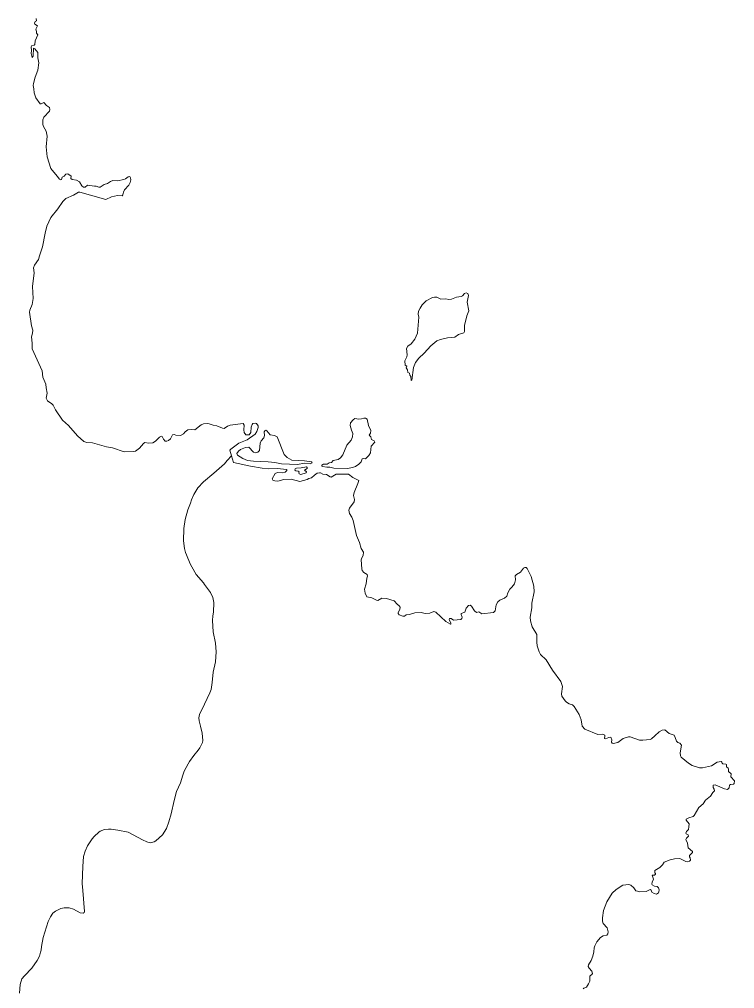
# Model space of a CAD drawing. Extents: x 369010 to 739155, y 6377141 to 6616555.
# Drawn here: x 707820 to 712746, y 6441688 to 6448362 of the extents above; entities that cross this region are included whole.
import ezdxf

# ---------------------------------------------------------------- set-up
doc = ezdxf.new("R2010")
doc.units = 0
doc.header["$LTSCALE"] = 40
doc.layers.add('1', color=7, linetype='Continuous', lineweight=13)

msp = doc.modelspace()

# ---------------------------------------------------------------- linework, layer by layer
at = {"layer": '1'}
for points in [[(708348.68, 6447214.06), (708336.6, 6447213.06), (708290.42, 6447219.85), (708273.54, 6447207.93), (708261.95, 6447206.94), (708250.7, 6447217.2), (708235.14, 6447244.01), (708212.47, 6447254.77), (708183.34, 6447258.91), (708175.23, 6447266.69), (708176.22, 6447283.57), (708154.21, 6447297.8), (708139.81, 6447297.14), (708129.05, 6447283.24), (708114.82, 6447274.8), (708110.35, 6447260.89), (708106.05, 6447257.25), (708095.46, 6447262.22), (708081.22, 6447282.24), (708037.86, 6447335.54), (708012.71, 6447416.47), (708004.6, 6447483.66), (708012.37, 6447557.64), (708003.93, 6447592.9), (707985.23, 6447625.33), (707981.59, 6447638.91), (707981.59, 6447670.85), (707989.04, 6447689.05), (708026.61, 6447729.77), (708031.08, 6447742.68), (708026.94, 6447755.92), (708007.24, 6447768.83), (707988.71, 6447790.18), (707970.34, 6447779.91), (707964.21, 6447779.91), (707933.1, 6447822.28), (707921.51, 6447855.88), (707920.85, 6447883.02), (707915.39, 6447907.19), (707916.71, 6447921.75), (707927.97, 6447964.45), (707947.66, 6448013.28), (707954.12, 6448062.76), (707946.34, 6448096.69), (707946.34, 6448134.92), (707926.15, 6448159.42), (707916.71, 6448164.55), (707915.22, 6448108.27), (707908.27, 6448099.83), (707902.48, 6448127.14), (707903.97, 6448148.49), (707901.16, 6448172.66), (707905.29, 6448183.41), (707921.51, 6448185.07), (707927.64, 6448189.54), (707929.62, 6448214.03), (707947, 6448255.41), (707937.07, 6448266.5), (707938.23, 6448278.41), (707933.1, 6448294.3), (707946.01, 6448318.13), (707925.98, 6448329.88), (707924.66, 6448337.33), (707929.95, 6448348.26), (707937.9, 6448353.06), (707934.75, 6448368.61)], [(709220.06, 6445547.1), (709180.83, 6445563.65), (709153.69, 6445566.96), (709126.55, 6445577.88), (709113.64, 6445580.2), (709089.14, 6445578.22), (709071.93, 6445571.43), (709028.9, 6445535.52), (709005.73, 6445538.83), (708981.4, 6445535.52), (708961.37, 6445521.94), (708949.79, 6445509.03), (708929.93, 6445497.12), (708896.99, 6445499.6), (708885.74, 6445503.24), (708875.31, 6445501.59), (708860.09, 6445474.78), (708847.84, 6445461.53), (708836.25, 6445457.89), (708825.16, 6445458.56), (708812.92, 6445471.13), (708804.15, 6445490.33), (708798.68, 6445491.82), (708784.78, 6445485.04), (708756.65, 6445458.56), (708739.27, 6445446.64), (708709.48, 6445444.98), (708684.32, 6445448.29), (708674.56, 6445441.18), (708647.08, 6445409.73), (708620.6, 6445390.04), (708608.52, 6445386.06), (708541.33, 6445383.58), (708462.05, 6445411.06), (708419.18, 6445419.17), (708324.02, 6445447.3), (708284.96, 6445447.96), (708264.93, 6445454.75), (708221.57, 6445493.48), (708158.51, 6445565.31), (708117.14, 6445603.04), (708067.98, 6445674.54), (708053.75, 6445704.99), (708044.32, 6445715.58), (708014.19, 6445734.95), (708005.59, 6445753.15), (708012.71, 6445788.41), (708004.6, 6445824.98), (708003.27, 6445849.48), (707981.59, 6445898.96), (707977.12, 6445941.66), (707908.27, 6446094.26), (707907.94, 6446132.16), (707902.81, 6446176.35), (707910.42, 6446201.01), (707912.41, 6446222.36), (707903.64, 6446252.97), (707889.74, 6446347.15), (707891.39, 6446361.05), (707907.28, 6446400.11), (707914.06, 6446440.82), (707909.6, 6446522.08), (707921.84, 6446617.08), (707917.21, 6446651.01), (707924.33, 6446670.21), (707952.79, 6446707.95), (707958.09, 6446735.09), (707979.94, 6446795.99), (707996.82, 6446890.99), (708010.39, 6446938.49), (708037.86, 6446998.07), (708085.03, 6447058.15), (708119.95, 6447108.63), (708140.64, 6447129.32), (708192.44, 6447152.49), (708226.37, 6447172.02), (708236.8, 6447173.18), (708414.55, 6447121.21), (708454.6, 6447139.25), (708495.15, 6447150.34), (708527.75, 6447147.36), (708533.55, 6447155.14), (708536.19, 6447172.68), (708543.64, 6447189.4), (708574.59, 6447221.17), (708583.69, 6447239.54), (708586.67, 6447258.58), (708586.01, 6447272.15), (708580.71, 6447280.59), (708570.45, 6447278.93), (708550.43, 6447265.03), (708538.68, 6447260.56), (708496.64, 6447250.14), (708464.03, 6447252.12), (708446.66, 6447246), (708427.79, 6447233.09), (708403.63, 6447225.97), (708375.49, 6447207.6), (708367.05, 6447207.27), (708348.68, 6447214.06)], [(708252.36, 6442412.45), (708256.16, 6442528.8), (708262.29, 6442597.49), (708272.71, 6442634.06), (708290.09, 6442672.13), (708321.7, 6442719.46), (708335.11, 6442736.18), (708367.38, 6442765.14), (708376.65, 6442772.09), (708405.45, 6442784.01), (708433.91, 6442787.16), (708453.11, 6442786.99), (708498.96, 6442780.04), (708569.3, 6442764.65), (708668.43, 6442711.85), (708697.06, 6442698.11), (708721.39, 6442692.65), (708748.7, 6442699.6), (708760.12, 6442706.89), (708806.79, 6442747.93), (708833.94, 6442790.63), (708849.49, 6442836.81), (708865.55, 6442890.93), (708886.57, 6442983.11), (708901.79, 6443046), (708929.43, 6443106.25), (708946.15, 6443157.22), (708954.26, 6443186.19), (708983.55, 6443235.51), (708991.33, 6443251.89), (709022.45, 6443294.09), (709051.08, 6443329.18), (709063.32, 6443345.4), (709082.03, 6443383.47), (709083.52, 6443395.88), (709078.55, 6443446.03), (709067.46, 6443494.85), (709059.02, 6443532.75), (709056.54, 6443553.11), (709060.68, 6443574.62), (709095.43, 6443646.78), (709131.68, 6443724.9), (709140.28, 6443747.58), (709147.07, 6443796.4), (709155.84, 6443866.08), (709171.23, 6443937.74), (709176.36, 6444007.75), (709171.56, 6444066.83), (709155.01, 6444145.61), (709150.71, 6444221.91), (709152.7, 6444254.68), (709156.01, 6444279.34), (709158.99, 6444345.87), (709153.19, 6444381.79), (709135.82, 6444416.87), (709094.77, 6444470.83), (709087.65, 6444482.41), (709038.83, 6444539.35), (709028.9, 6444555.73), (708996.3, 6444612.17), (708970.64, 6444675.39), (708965.18, 6444690.29), (708958.06, 6444718.92), (708950.95, 6444771.88), (708952.44, 6444856.45), (708962.2, 6444919.34), (708980.57, 6444986.04), (708998.45, 6445031.72), (709005.89, 6445053.9), (709022.28, 6445090.14), (709049.59, 6445135.82), (709088.81, 6445177.86), (709159.98, 6445237.94), (709231.97, 6445301.49), (709252.33, 6445324.66), (709280.63, 6445356.44), (709269.05, 6445394.84), (709277.49, 6445403.94), (709332.1, 6445444.98), (709388.21, 6445467.66), (709442.99, 6445506.72), (709455.73, 6445524.59), (709465.17, 6445551.07), (709464.51, 6445563.32), (709452.59, 6445579.21), (709445.14, 6445582.35), (709428.59, 6445579.54), (709422.8, 6445572.75), (709417.01, 6445554.55), (709415.02, 6445516.81), (709401.78, 6445500.59), (709378.78, 6445502.58), (709368.51, 6445516.48), (709365.2, 6445535.52), (709369.34, 6445566.96), (709360.4, 6445579.87), (709272.36, 6445568.45), (709254.32, 6445562.33), (709229.66, 6445545.94), (709220.06, 6445547.1)], [(709280.63, 6445356.44), (709252.33, 6445324.66), (709231.97, 6445301.49), (709159.98, 6445237.94), (709088.81, 6445177.86), (709049.59, 6445135.82), (709022.28, 6445090.14), (709005.89, 6445053.9), (708998.45, 6445031.72), (708980.57, 6444986.04), (708962.2, 6444919.34), (708952.44, 6444856.45), (708950.95, 6444771.88), (708958.06, 6444718.92), (708965.18, 6444690.29), (708970.64, 6444675.39), (708996.3, 6444612.17), (709028.9, 6444555.73), (709038.83, 6444539.35), (709087.65, 6444482.41), (709094.77, 6444470.83), (709135.82, 6444416.87), (709153.19, 6444381.79), (709158.99, 6444345.87), (709156.01, 6444279.34), (709152.7, 6444254.68), (709150.71, 6444221.91), (709155.01, 6444145.61), (709171.56, 6444066.83), (709176.36, 6444007.75), (709171.23, 6443937.74), (709155.84, 6443866.08), (709147.07, 6443796.4), (709140.28, 6443747.58), (709131.68, 6443724.9), (709095.43, 6443646.78), (709060.68, 6443574.62), (709056.54, 6443553.11), (709059.02, 6443532.75), (709067.46, 6443494.85), (709078.55, 6443446.03), (709083.52, 6443395.88), (709082.03, 6443383.47), (709063.32, 6443345.4), (709051.08, 6443329.18), (709022.45, 6443294.09), (708991.33, 6443251.89), (708983.55, 6443235.51), (708954.26, 6443186.19), (708946.15, 6443157.22), (708929.43, 6443106.25), (708901.79, 6443046), (708886.57, 6442983.11), (708865.55, 6442890.93), (708849.49, 6442836.81), (708833.94, 6442790.63), (708806.79, 6442747.93), (708760.12, 6442706.89), (708748.7, 6442699.6), (708721.39, 6442692.65), (708697.06, 6442698.11), (708668.43, 6442711.85), (708569.3, 6442764.65), (708498.96, 6442780.04), (708453.11, 6442786.99), (708433.91, 6442787.16), (708405.45, 6442784.01), (708376.65, 6442772.09), (708367.38, 6442765.14), (708335.11, 6442736.18), (708321.7, 6442719.46), (708290.09, 6442672.13), (708272.71, 6442634.06), (708262.29, 6442597.49), (708256.16, 6442528.8), (708252.36, 6442412.45), (708258.31, 6442363.96), (708268.74, 6442219.15), (708266.09, 6442211.2), (708258.48, 6442207.73), (708237.96, 6442209.55), (708193.93, 6442236.19), (708162.49, 6442244.8), (708128.06, 6442245.13), (708106.22, 6442238.68), (708068.65, 6442220.8), (708051.6, 6442208.72), (708034.55, 6442183.56), (708019.49, 6442151.12), (707984.24, 6442040.24), (707972.32, 6441977.34), (707970.5, 6441954.01), (707966.53, 6441938.12), (707958.59, 6441912.47), (707943.19, 6441882.51), (707904.96, 6441829.38), (707854.98, 6441777.25), (707836.77, 6441755.9), (707825.52, 6441717.5), (707820.22, 6441656.93)], [(710090.11, 6444982.24), (710093.75, 6444997.46), (710125.69, 6445039.83), (710128.34, 6445056.05), (710121.23, 6445083.19), (710125.03, 6445104.87), (710152.18, 6445165.28), (710158.3, 6445186.63), (710116.92, 6445207.32), (710086.97, 6445231.32), (710002.56, 6445229.66), (709968.3, 6445210.3), (709960.52, 6445211.29), (709936.19, 6445229.33), (709909.05, 6445230.66), (709895.15, 6445238.77), (709887.37, 6445239.59), (709871.32, 6445236.78), (709853.11, 6445224.86), (709833.08, 6445205), (709813.39, 6445201.53), (709802.96, 6445193.42), (709750.99, 6445180.84), (709691.41, 6445196.4), (709642.59, 6445194.08), (709599.06, 6445182.83), (709580.19, 6445183.65), (709565.96, 6445189.61), (709561.49, 6445199.54), (709581.85, 6445235.13), (709597.08, 6445242.24), (709629.68, 6445240.92), (709650.04, 6445243.9), (709661.13, 6445255.15), (709661.46, 6445262.27), (709595.75, 6445269.05), (709536, 6445268.39), (709492.64, 6445272.03), (709411.38, 6445286.27), (709294.2, 6445311.26), (709280.63, 6445356.44)], [(711492.76, 6443881.63), (711447.91, 6443951.15), (711410.17, 6443989.38), (711400.08, 6444007.75), (711387, 6444048.46), (711383.19, 6444072.79), (711383.86, 6444126.75), (711351.25, 6444180.04), (711339.83, 6444220.75), (711337.35, 6444245.08), (711349.6, 6444310.12), (711349.93, 6444342.73), (711365.65, 6444419.36), (711363.17, 6444460.07), (711343.8, 6444525.11), (711318.48, 6444581.72), (711311.03, 6444588.17), (711300.44, 6444587.51), (711292.99, 6444582.71), (711270.98, 6444556.39), (711242.85, 6444539.02), (711235.07, 6444530.57), (711236.56, 6444502.11), (711229.61, 6444475.63), (711212.89, 6444453.28), (711197.33, 6444439.05), (711185.25, 6444414.56), (711178.13, 6444390.89), (711160.76, 6444376.66), (711129.31, 6444362.09), (711116.07, 6444351.5), (711104.49, 6444330.15), (711097.37, 6444288.77), (711085.45, 6444277.68), (711005.51, 6444269.91), (710984.5, 6444281.99), (710968.28, 6444278.35), (710954.37, 6444288.44), (710933.35, 6444322.37), (710924.75, 6444327.83), (710912.34, 6444326.51), (710897.61, 6444307.14), (710887.18, 6444279.67), (710863.84, 6444272.22), (710862.35, 6444265.44), (710869.14, 6444245.08), (710866.49, 6444235.65), (710860.04, 6444230.52), (710810.88, 6444226.38), (710794, 6444236.64), (710781.42, 6444235.65), (710779.77, 6444228.53), (710792.51, 6444207.18), (710792.18, 6444199.73), (710788.54, 6444197.25), (710756.6, 6444215.62), (710688.08, 6444280.66), (710675, 6444284.47), (710647.53, 6444273.22), (710614.92, 6444271.89), (710587.78, 6444277.68), (710544.42, 6444275.2), (710506.35, 6444264.11), (710485, 6444262.13), (710473.25, 6444252.86), (710461.01, 6444253.19), (710436.18, 6444262.46), (710428.73, 6444270.9), (710429.06, 6444277.68), (710440.98, 6444298.04), (710442.63, 6444314.92), (710435.52, 6444324.36), (710420.95, 6444334.95), (710401.92, 6444357.95), (710347.8, 6444374.01), (710316.52, 6444375.99), (710289.05, 6444361.43), (710280.61, 6444362.75), (710248, 6444378.64), (710214.24, 6444385.76), (710200.67, 6444410.58), (710197.85, 6444437.73), (710209.11, 6444475.63), (710212.09, 6444513.69), (710216.89, 6444527.6), (710214.57, 6444539.35), (710192.39, 6444553.58), (710181.97, 6444566.16), (710177.83, 6444579.4), (710173.53, 6444640.8), (710178.16, 6444654.37), (710188.75, 6444669.6), (710190.08, 6444693.93), (710175.18, 6444719.75), (710162.27, 6444759.47), (710141.25, 6444807.96), (710119.24, 6444910.9), (710110.47, 6444933.74), (710094.41, 6444960.55), (710090.11, 6444982.24)], [(712422.56, 6442688.85), (712410.97, 6442714.17), (712413.95, 6442724.1), (712429.01, 6442737.67), (712427.19, 6442747.1), (712413.29, 6442752.9), (712410.64, 6442757.7), (712415.77, 6442768.95), (712429.34, 6442784.51), (712431.33, 6442801.22), (712432.65, 6442823.24), (712411.3, 6442847.73), (712412.63, 6442855.18), (712429.68, 6442864.61), (712460.13, 6442874.21), (712468.4, 6442881), (712500.18, 6442934.62), (712529.81, 6442960.44), (712545.03, 6442986.59), (712580.45, 6443013.4), (712595.35, 6443038.89), (712607.26, 6443051.13), (712604.45, 6443062.22), (712597.33, 6443072.48), (712599.15, 6443088.37), (712612.06, 6443090.52), (712676.11, 6443063.71), (712697.96, 6443059.58), (712707.72, 6443069.84), (712711.86, 6443088.37), (712718.31, 6443093.17), (712738.01, 6443096.98), (712743.47, 6443101.61), (712746.12, 6443119.65), (712720.96, 6443146.13), (712722.95, 6443166.82), (712704.08, 6443183.21), (712705.07, 6443201.25), (712702.59, 6443207.04), (712691.17, 6443216.47), (712690.34, 6443231.7), (712686.37, 6443234.51), (712663.86, 6443235.84), (712659.56, 6443240.31), (712658.9, 6443248.08), (712652.78, 6443252.88), (712626.29, 6443246.76), (712586.57, 6443221.93), (712524.68, 6443208.36), (712503.66, 6443209.36), (712454.83, 6443224.91), (712429.01, 6443239.97), (712377.71, 6443281.35), (712372.91, 6443290.45), (712371.58, 6443310.81), (712380.02, 6443364.93), (712369.93, 6443377.18), (712354.21, 6443382.8), (712346.76, 6443391.08), (712337.66, 6443418.22), (712328.72, 6443432.46), (712295.12, 6443444.37), (712264.67, 6443469.2), (712246.63, 6443468.04), (712227.26, 6443457.28), (712197.64, 6443427.66), (712174.3, 6443408.29), (712164.04, 6443403.66), (712113.73, 6443398.2), (712092.05, 6443399.85), (712026.84, 6443420.87), (712016.08, 6443421.86), (711979.34, 6443410.77), (711941.27, 6443383.63), (711909.33, 6443376.68), (711901.88, 6443378.5), (711897.91, 6443385.29), (711900.23, 6443401.84), (711893.44, 6443419.88), (711880.2, 6443418.22), (711857.03, 6443407.3), (711850.25, 6443410.44), (711853.39, 6443426.99), (711851.24, 6443434.11), (711839.49, 6443441.23), (711803.41, 6443437.26), (711715.53, 6443474.16), (711695.83, 6443496.34), (711688.38, 6443539.7), (711675.14, 6443575.12), (711642.21, 6443630.07), (711629.63, 6443641.65), (711607.45, 6443648.44), (711588.42, 6443660.02), (711579.98, 6443669.79), (711556.15, 6443701.57), (711554.16, 6443718.94), (711560.78, 6443767.77), (711550.35, 6443802.03), (711492.76, 6443881.63)], [(711703.94, 6441685.73), (711706.59, 6441691.35), (711724.96, 6441697.48), (711738.86, 6441720.32), (711749.12, 6441740.34), (711750.12, 6441773.28), (711754.25, 6441779.4), (711763.03, 6441784.2), (711767.16, 6441791.65), (711763.69, 6441809.19), (711743.99, 6441828.89), (711738.2, 6441839.81), (711740.68, 6441851.4), (711758.56, 6441881.19), (711770.47, 6441911.14), (711776.6, 6441940.27), (711777.92, 6441969.57), (711782.39, 6441983.47), (711797.95, 6442010.61), (711822.44, 6442040.9), (711839.82, 6442051.99), (711865.31, 6442055.79), (711873.09, 6442064.57), (711874.41, 6442079.63), (711867.29, 6442106.77), (711840.48, 6442136.89), (711836.68, 6442152.94), (711835.68, 6442174.63), (711843.13, 6442226.92), (711866.3, 6442286.67), (711903.21, 6442344.43), (711930.85, 6442371.58), (711976.69, 6442400.87), (712016.74, 6442405.83), (712032.3, 6442401.53), (712052, 6442381.84), (712065.24, 6442362.47), (712076.49, 6442358.33), (712091.39, 6442355.69), (712136.24, 6442357.01), (712164.7, 6442371.24), (712172.48, 6442366.11), (712175.3, 6442352.87), (712193.01, 6442342.78), (712207.57, 6442339.3), (712221.14, 6442348.24), (712224.78, 6442354.69), (712227.6, 6442368.93), (712221.8, 6442383.16), (712212.37, 6442391.93), (712195.32, 6442394.41), (712178.61, 6442401.86), (712176.29, 6442406.99), (712177.61, 6442420.56), (712187.21, 6442440.92), (712178.28, 6442470.38), (712194.33, 6442470.05), (712201.78, 6442475.18), (712201.78, 6442480.64), (712196.65, 6442485.44), (712197.31, 6442501.66), (712230.91, 6442522.02), (712249.94, 6442539.73), (712261.85, 6442557.77), (712301.91, 6442573.99), (712331.86, 6442581.43), (712367.78, 6442584.25), (712410.64, 6442564.55), (712424.21, 6442562.07), (712435.14, 6442566.21), (712441.59, 6442573.66), (712440.43, 6442587.89), (712435.47, 6442596.33), (712436.46, 6442605.6), (712456.82, 6442624.3), (712456.82, 6442632.41), (712425.21, 6442657.57), (712422.56, 6442688.85)], [(707820.22, 6441656.93), (707825.52, 6441717.5), (707836.77, 6441755.9), (707854.98, 6441777.25), (707904.96, 6441829.38), (707943.19, 6441882.51), (707958.59, 6441912.47), (707966.53, 6441938.12), (707970.5, 6441954.01), (707972.32, 6441977.34), (707984.24, 6442040.24), (708019.49, 6442151.12), (708034.55, 6442183.56), (708051.6, 6442208.72), (708068.65, 6442220.8), (708106.22, 6442238.68), (708128.06, 6442245.13), (708162.49, 6442244.8), (708193.93, 6442236.19), (708237.96, 6442209.55), (708258.48, 6442207.73), (708266.09, 6442211.2), (708268.74, 6442219.15), (708258.31, 6442363.96), (708252.36, 6442412.45)]]:
    msp.add_lwpolyline(points, dxfattribs=at)
for points in [[(710897.94, 6446479.55), (710886.85, 6446474.92), (710872.28, 6446459.36), (710862.85, 6446455.06), (710829.91, 6446450.42), (710795.99, 6446434.7), (710778.28, 6446433.37), (710758.09, 6446437.68), (710722.17, 6446436.35), (710694.86, 6446449.1), (710679.31, 6446450.42), (710666.07, 6446447.77), (710621.05, 6446423.44), (710594.24, 6446395.64), (710579.67, 6446374.12), (710568.75, 6446352.11), (710565.77, 6446332.25), (710571.56, 6446312.39), (710562.63, 6446201.01), (710542.76, 6446160.13), (710518.6, 6446128.68), (710494.44, 6446111.47), (710486.82, 6446095.08), (710491.29, 6446053.05), (710487.98, 6446038.48), (710474.91, 6446010.68), (710477.23, 6445982.04), (710487.49, 6445974.1), (710485.17, 6445962.18), (710493.61, 6445949.94), (710496.26, 6445930.41), (710506.85, 6445925.11), (710509.83, 6445912.37), (710515.79, 6445903.43), (710518.77, 6445875.63), (710522.74, 6445878.6), (710533.5, 6445966.16), (710549.38, 6446000.58), (710571.07, 6446030.54), (710607.31, 6446062.98), (710653.98, 6446115.11), (710695.86, 6446147.88), (710720.52, 6446158.8), (710769.34, 6446168.73), (710818.49, 6446174.36), (710843.49, 6446192.07), (710880.72, 6446203.32), (710886.02, 6446211.93), (710886.52, 6446253.97), (710902.24, 6446320.33), (710915.81, 6446354.43), (710904.56, 6446415.17), (710912.5, 6446460.68), (710908.2, 6446474.25)], [(710204.47, 6445615.95), (710193.22, 6445617.11), (710176.84, 6445611.15), (710157.97, 6445608.67), (710130, 6445612.97), (710118.25, 6445605.69), (710100.04, 6445583.68), (710098.22, 6445565.47), (710107.32, 6445533.86), (710117.59, 6445511.35), (710113.61, 6445488.35), (710105.67, 6445465.84), (710075.38, 6445429.26), (710048.9, 6445364.22), (710031.36, 6445343.03), (710014.97, 6445331.45), (709981.54, 6445324.83), (709969.29, 6445310.26), (709953.57, 6445307.78), (709939.01, 6445299.84), (709914.68, 6445298.68), (709903.09, 6445293.71), (709902.6, 6445286.43), (709906.73, 6445283.45), (709936.52, 6445278.65), (709957.54, 6445277.99), (709986.67, 6445271.87), (710079.35, 6445268.89), (710114.61, 6445275.51), (710135.13, 6445284.11), (710157.14, 6445298.68), (710174.02, 6445315.06), (710181.3, 6445335.75), (710193.55, 6445339.39), (710203.32, 6445335.75), (710226.32, 6445359.42), (710238.73, 6445377.13), (710243.04, 6445424.46), (710267.37, 6445451.77), (710264.39, 6445460.38), (710245.85, 6445468.82), (710240.39, 6445487.02), (710228.14, 6445498.61), (710238.57, 6445513.83), (710239.73, 6445532.04), (710225.16, 6445565.47), (710215.4, 6445608.67)], [(709516.81, 6445533.53), (709510.02, 6445530.05), (709506.38, 6445521.45), (709507.87, 6445496.62), (709502.9, 6445481.06), (709485.86, 6445460.38), (709479.07, 6445444.82), (709474.11, 6445393.02), (709463.51, 6445381.6), (709447.96, 6445378.12), (709433.06, 6445381.6), (709400.46, 6445416.52), (709377.62, 6445414.37), (709343.69, 6445400.13), (709329.46, 6445388.71), (709318.86, 6445372.49), (709321.68, 6445361.07), (709359.58, 6445338.4), (709391.52, 6445325.66), (709432.73, 6445319.2), (709533.69, 6445314.9), (709579.86, 6445311.42), (709626.04, 6445302.15), (709735.6, 6445297.19), (709784.59, 6445307.12), (709823.48, 6445301.49), (709837.06, 6445308.61), (709831.43, 6445315.73), (709783.43, 6445323.5), (709696.87, 6445327.64), (709664.27, 6445344.69), (709643.09, 6445366.04), (709596.25, 6445488.18), (709577.71, 6445496.62), (709546.6, 6445502.41), (709525.25, 6445527.9)], [(709796.67, 6445280.31), (709760.59, 6445273.36), (709729.48, 6445271.87), (709720.54, 6445266.41), (709716.4, 6445258.46), (709724.02, 6445253), (709740.9, 6445251.51), (709747.85, 6445247.21), (709745.2, 6445240.75), (709748.18, 6445232.64), (709757.78, 6445229.17), (709795.51, 6445239.92), (709798.16, 6445246.88), (709783.93, 6445258.79), (709802.47, 6445269.22), (709803.13, 6445276)]]:
    msp.add_lwpolyline(points, close=True, dxfattribs=at)

doc.saveas('drawing.dxf')
